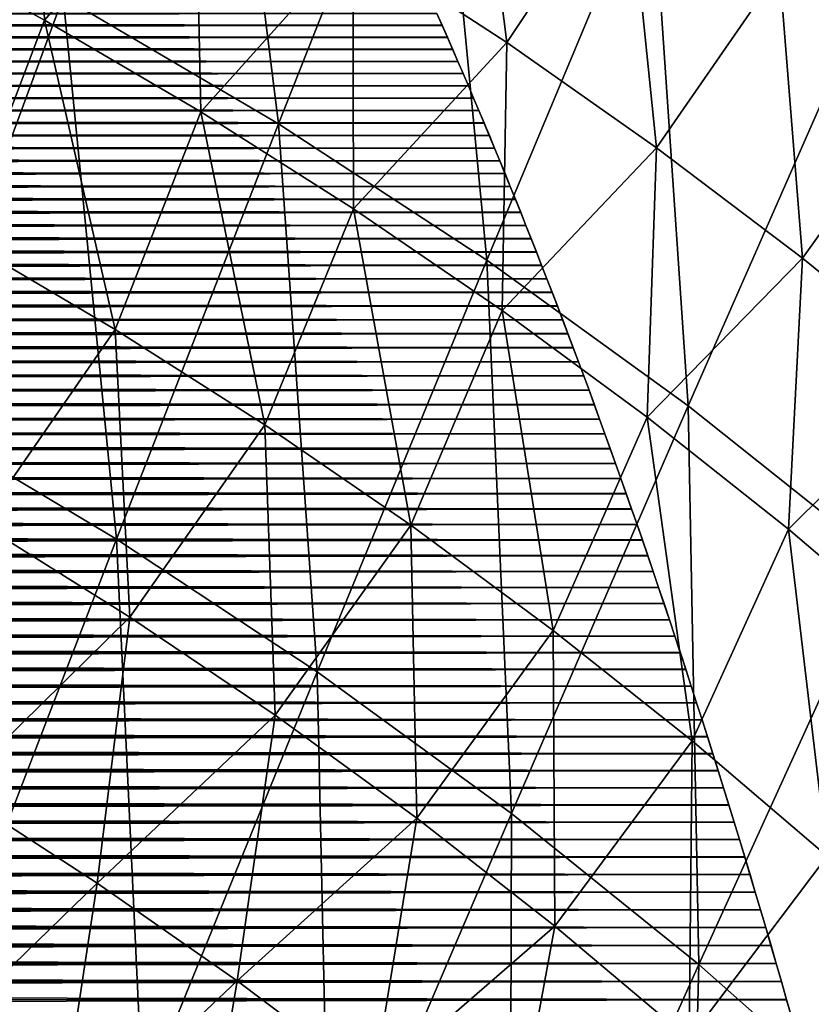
# Model space of a CAD drawing. Header units: millimetres. Extents: x -300 to 300, y -500 to 500.
# Tile 931 of 988: x 116 to 138, y 338 to 366. Entities that reach past the tile are written whole.
import ezdxf

# ---------------------------------------------------------------- set-up
doc = ezdxf.new("R2010")
doc.units = ezdxf.units.MM
doc.header["$LTSCALE"] = 81.481481
for name, color, linetype in [('19', 7, 'CONTINUOUS'), ('2', 7, 'CONTINUOUS'), ('21', 7, 'CONTINUOUS'), ('5', 7, 'CONTINUOUS'), ('6', 7, 'CONTINUOUS')]:
    doc.layers.add(name, color=color, linetype=linetype)

msp = doc.modelspace()

# ---------------------------------------------------------------- linework, layer by layer
at = {"layer": '19', "color": 7, "linetype": 'CONTINUOUS'}
for points in [[(123.235, 363.315, 64.317), (121.376, 378.255, 62.52), (117.132, 366.914, 64.478), (123.235, 363.315, 64.317)], [(127.69, 374.569, 62.355), (121.376, 378.255, 62.52), (123.235, 363.315, 64.317), (127.69, 374.569, 62.355)], [(129.137, 359.453, 64.151), (127.69, 374.569, 62.355), (123.235, 363.315, 64.317), (129.137, 359.453, 64.151)], [(133.796, 370.614, 62.185), (127.69, 374.569, 62.355), (129.137, 359.453, 64.151), (133.796, 370.614, 62.185)], [(134.84, 355.327, 63.978), (133.796, 370.614, 62.185), (129.137, 359.453, 64.151), (134.84, 355.327, 63.978)], [(139.696, 366.386, 62.009), (133.796, 370.614, 62.185), (134.84, 355.327, 63.978), (139.696, 366.386, 62.009)], [(117.132, 366.914, 64.478), (110.827, 370.256, 64.633), (112.759, 355.059, 66.254), (117.132, 366.914, 64.478)], [(118.642, 351.553, 66.098), (117.132, 366.914, 64.478), (112.759, 355.059, 66.254), (118.642, 351.553, 66.098)], [(123.235, 363.315, 64.317), (117.132, 366.914, 64.478), (118.642, 351.553, 66.098), (123.235, 363.315, 64.317)], [(140.348, 350.931, 63.801), (139.696, 366.386, 62.009), (134.84, 355.327, 63.978), (140.348, 350.931, 63.801)], [(124.332, 347.794, 65.936), (123.235, 363.315, 64.317), (118.642, 351.553, 66.098), (124.332, 347.794, 65.936)], [(129.137, 359.453, 64.151), (123.235, 363.315, 64.317), (124.332, 347.794, 65.936), (129.137, 359.453, 64.151)], [(129.831, 343.777, 65.769), (129.137, 359.453, 64.151), (124.332, 347.794, 65.936), (129.831, 343.777, 65.769)], [(134.84, 355.327, 63.978), (129.137, 359.453, 64.151), (129.831, 343.777, 65.769), (134.84, 355.327, 63.978)], [(135.143, 339.5, 65.597), (134.84, 355.327, 63.978), (129.831, 343.777, 65.769), (135.143, 339.5, 65.597)], [(140.348, 350.931, 63.801), (134.84, 355.327, 63.978), (135.143, 339.5, 65.597), (140.348, 350.931, 63.801)], [(118.642, 351.553, 66.098), (112.759, 355.059, 66.254), (113.919, 339.302, 67.706), (118.642, 351.553, 66.098)], [(119.39, 335.652, 67.55), (118.642, 351.553, 66.098), (113.919, 339.302, 67.706), (119.39, 335.652, 67.55)], [(124.332, 347.794, 65.936), (118.642, 351.553, 66.098), (119.39, 335.652, 67.55), (124.332, 347.794, 65.936)], [(140.268, 334.96, 65.422), (140.348, 350.931, 63.801), (135.143, 339.5, 65.597), (140.268, 334.96, 65.422)], [(124.678, 331.754, 67.389), (124.332, 347.794, 65.936), (119.39, 335.652, 67.55), (124.678, 331.754, 67.389)], [(129.831, 343.777, 65.769), (124.332, 347.794, 65.936), (124.678, 331.754, 67.389), (129.831, 343.777, 65.769)], [(129.787, 327.605, 67.224), (129.831, 343.777, 65.769), (124.678, 331.754, 67.389), (129.787, 327.605, 67.224)], [(135.143, 339.5, 65.597), (129.831, 343.777, 65.769), (129.787, 327.605, 67.224), (135.143, 339.5, 65.597)], [(134.717, 323.202, 67.054), (135.143, 339.5, 65.597), (129.787, 327.605, 67.224), (134.717, 323.202, 67.054)], [(140.268, 334.96, 65.422), (135.143, 339.5, 65.597), (134.717, 323.202, 67.054), (140.268, 334.96, 65.422)], [(119.39, 335.652, 67.55), (113.919, 339.302, 67.706), (114.32, 323.046, 69.001), (119.39, 335.652, 67.55)]]:
    msp.add_3dface(points, dxfattribs=at)
at = {"layer": '2', "color": 7, "linetype": 'CONTINUOUS'}
for points in [[(127.721, 366.444, 11), (127.722, 366.441, 16), (127.869, 366.108, 11), (127.721, 366.444, 11)], [(127.722, 366.441, 16), (127.871, 366.104, 16), (127.869, 366.108, 11), (127.722, 366.441, 16)], [(127.869, 366.108, 11), (127.871, 366.104, 16), (128.017, 365.77, 11), (127.869, 366.108, 11)], [(127.871, 366.104, 16), (128.019, 365.766, 16), (128.017, 365.77, 11), (127.871, 366.104, 16)], [(128.017, 365.77, 11), (128.019, 365.766, 16), (128.166, 365.429, 11), (128.017, 365.77, 11)], [(128.019, 365.766, 16), (128.167, 365.426, 16), (128.166, 365.429, 11), (128.019, 365.766, 16)], [(128.166, 365.429, 11), (128.167, 365.426, 16), (128.314, 365.087, 11), (128.166, 365.429, 11)], [(128.167, 365.426, 16), (128.315, 365.083, 16), (128.314, 365.087, 11), (128.167, 365.426, 16)], [(128.314, 365.087, 11), (128.315, 365.083, 16), (128.462, 364.743, 11), (128.314, 365.087, 11)], [(128.315, 365.083, 16), (128.464, 364.739, 16), (128.462, 364.743, 11), (128.315, 365.083, 16)], [(128.462, 364.743, 11), (128.464, 364.739, 16), (128.61, 364.396, 11), (128.462, 364.743, 11)], [(128.464, 364.739, 16), (128.612, 364.393, 16), (128.61, 364.396, 11), (128.464, 364.739, 16)], [(128.61, 364.396, 11), (128.612, 364.393, 16), (128.759, 364.047, 11), (128.61, 364.396, 11)], [(128.612, 364.393, 16), (128.76, 364.044, 16), (128.759, 364.047, 11), (128.612, 364.393, 16)], [(128.759, 364.047, 11), (128.76, 364.044, 16), (128.907, 363.696, 11), (128.759, 364.047, 11)], [(128.76, 364.044, 16), (128.908, 363.693, 16), (128.907, 363.696, 11), (128.76, 364.044, 16)], [(128.907, 363.696, 11), (128.908, 363.693, 16), (129.055, 363.343, 11), (128.907, 363.696, 11)], [(128.908, 363.693, 16), (129.057, 363.339, 16), (129.055, 363.343, 11), (128.908, 363.693, 16)], [(129.055, 363.343, 11), (129.057, 363.339, 16), (129.203, 362.988, 11), (129.055, 363.343, 11)], [(129.057, 363.339, 16), (129.205, 362.985, 16), (129.203, 362.988, 11), (129.057, 363.339, 16)], [(129.203, 362.988, 11), (129.205, 362.985, 16), (129.352, 362.63, 11), (129.203, 362.988, 11)], [(129.205, 362.985, 16), (129.353, 362.627, 16), (129.352, 362.63, 11), (129.205, 362.985, 16)], [(129.352, 362.63, 11), (129.353, 362.627, 16), (129.5, 362.271, 11), (129.352, 362.63, 11)], [(129.353, 362.627, 16), (129.501, 362.268, 16), (129.5, 362.271, 11), (129.353, 362.627, 16)], [(129.5, 362.271, 11), (129.501, 362.268, 16), (129.648, 361.909, 11), (129.5, 362.271, 11)], [(129.501, 362.268, 16), (129.649, 361.906, 16), (129.648, 361.909, 11), (129.501, 362.268, 16)], [(129.648, 361.909, 11), (129.649, 361.906, 16), (129.796, 361.545, 11), (129.648, 361.909, 11)], [(129.649, 361.906, 16), (129.797, 361.542, 16), (129.796, 361.545, 11), (129.649, 361.906, 16)], [(129.796, 361.545, 11), (129.797, 361.542, 16), (129.944, 361.178, 11), (129.796, 361.545, 11)], [(129.797, 361.542, 16), (129.946, 361.175, 16), (129.944, 361.178, 11), (129.797, 361.542, 16)], [(129.944, 361.178, 11), (129.946, 361.175, 16), (130.093, 360.809, 11), (129.944, 361.178, 11)], [(129.946, 361.175, 16), (130.094, 360.806, 16), (130.093, 360.809, 11), (129.946, 361.175, 16)], [(130.093, 360.809, 11), (130.094, 360.806, 16), (130.241, 360.438, 11), (130.093, 360.809, 11)], [(130.094, 360.806, 16), (130.242, 360.435, 16), (130.241, 360.438, 11), (130.094, 360.806, 16)], [(130.241, 360.438, 11), (130.242, 360.435, 16), (130.389, 360.065, 11), (130.241, 360.438, 11)], [(130.242, 360.435, 16), (130.39, 360.062, 16), (130.389, 360.065, 11), (130.242, 360.435, 16)], [(130.389, 360.065, 11), (130.39, 360.062, 16), (130.538, 359.688, 11), (130.389, 360.065, 11)], [(130.39, 360.062, 16), (130.539, 359.685, 16), (130.538, 359.688, 11), (130.39, 360.062, 16)], [(130.538, 359.688, 11), (130.539, 359.685, 16), (130.686, 359.309, 11), (130.538, 359.688, 11)], [(130.539, 359.685, 16), (130.687, 359.306, 16), (130.686, 359.309, 11), (130.539, 359.685, 16)], [(130.686, 359.309, 11), (130.687, 359.306, 16), (130.834, 358.928, 11), (130.686, 359.309, 11)], [(130.687, 359.306, 16), (130.836, 358.924, 16), (130.834, 358.928, 11), (130.687, 359.306, 16)], [(130.834, 358.928, 11), (130.836, 358.924, 16), (130.983, 358.543, 11), (130.834, 358.928, 11)], [(130.836, 358.924, 16), (130.984, 358.54, 16), (130.983, 358.543, 11), (130.836, 358.924, 16)], [(130.983, 358.543, 11), (130.984, 358.54, 16), (131.132, 358.156, 11), (130.983, 358.543, 11)], [(130.984, 358.54, 16), (131.133, 358.153, 16), (131.132, 358.156, 11), (130.984, 358.54, 16)], [(131.132, 358.156, 11), (131.133, 358.153, 16), (131.281, 357.766, 11), (131.132, 358.156, 11)], [(131.133, 358.153, 16), (131.282, 357.763, 16), (131.281, 357.766, 11), (131.133, 358.153, 16)], [(131.281, 357.766, 11), (131.282, 357.763, 16), (131.43, 357.373, 11), (131.281, 357.766, 11)], [(131.282, 357.763, 16), (131.431, 357.37, 16), (131.43, 357.373, 11), (131.282, 357.763, 16)], [(131.43, 357.373, 11), (131.431, 357.37, 16), (131.579, 356.977, 11), (131.43, 357.373, 11)], [(131.431, 357.37, 16), (131.58, 356.974, 16), (131.579, 356.977, 11), (131.431, 357.37, 16)], [(131.579, 356.977, 11), (131.58, 356.974, 16), (131.728, 356.578, 11), (131.579, 356.977, 11)], [(131.58, 356.974, 16), (131.73, 356.575, 16), (131.728, 356.578, 11), (131.58, 356.974, 16)], [(131.728, 356.578, 11), (131.73, 356.575, 16), (131.878, 356.176, 11), (131.728, 356.578, 11)], [(131.73, 356.575, 16), (131.879, 356.173, 16), (131.878, 356.176, 11), (131.73, 356.575, 16)], [(131.878, 356.176, 11), (131.879, 356.173, 16), (132.028, 355.771, 11), (131.878, 356.176, 11)], [(131.879, 356.173, 16), (132.029, 355.768, 16), (132.028, 355.771, 11), (131.879, 356.173, 16)], [(132.028, 355.771, 11), (132.029, 355.768, 16), (132.178, 355.363, 11), (132.028, 355.771, 11)], [(132.029, 355.768, 16), (132.179, 355.359, 16), (132.178, 355.363, 11), (132.029, 355.768, 16)], [(132.178, 355.363, 11), (132.179, 355.359, 16), (132.328, 354.951, 11), (132.178, 355.363, 11)], [(132.179, 355.359, 16), (132.329, 354.948, 16), (132.328, 354.951, 11), (132.179, 355.359, 16)], [(132.328, 354.951, 11), (132.329, 354.948, 16), (132.478, 354.536, 11), (132.328, 354.951, 11)], [(132.329, 354.948, 16), (132.48, 354.532, 16), (132.478, 354.536, 11), (132.329, 354.948, 16)], [(132.478, 354.536, 11), (132.48, 354.532, 16), (132.629, 354.117, 11), (132.478, 354.536, 11)], [(132.48, 354.532, 16), (132.63, 354.113, 16), (132.629, 354.117, 11), (132.48, 354.532, 16)], [(132.629, 354.117, 11), (132.63, 354.113, 16), (132.78, 353.695, 11), (132.629, 354.117, 11)], [(132.63, 354.113, 16), (132.781, 353.691, 16), (132.78, 353.695, 11), (132.63, 354.113, 16)], [(132.78, 353.695, 11), (132.781, 353.691, 16), (132.931, 353.269, 11), (132.78, 353.695, 11)], [(132.781, 353.691, 16), (132.933, 353.265, 16), (132.931, 353.269, 11), (132.781, 353.691, 16)], [(132.931, 353.269, 11), (132.933, 353.265, 16), (133.083, 352.839, 11), (132.931, 353.269, 11)], [(132.933, 353.265, 16), (133.084, 352.835, 16), (133.083, 352.839, 11), (132.933, 353.265, 16)], [(133.083, 352.839, 11), (133.084, 352.835, 16), (133.235, 352.405, 11), (133.083, 352.839, 11)], [(133.084, 352.835, 16), (133.236, 352.402, 16), (133.235, 352.405, 11), (133.084, 352.835, 16)], [(133.235, 352.405, 11), (133.236, 352.402, 16), (133.388, 351.967, 11), (133.235, 352.405, 11)], [(133.236, 352.402, 16), (133.389, 351.964, 16), (133.388, 351.967, 11), (133.236, 352.402, 16)], [(133.388, 351.967, 11), (133.389, 351.964, 16), (133.54, 351.526, 11), (133.388, 351.967, 11)], [(133.389, 351.964, 16), (133.541, 351.523, 16), (133.54, 351.526, 11), (133.389, 351.964, 16)], [(133.54, 351.526, 11), (133.541, 351.523, 16), (133.693, 351.082, 11), (133.54, 351.526, 11)], [(133.541, 351.523, 16), (133.694, 351.079, 16), (133.693, 351.082, 11), (133.541, 351.523, 16)], [(133.693, 351.082, 11), (133.694, 351.079, 16), (133.846, 350.634, 11), (133.693, 351.082, 11)], [(133.694, 351.079, 16), (133.847, 350.631, 16), (133.846, 350.634, 11), (133.694, 351.079, 16)], [(133.846, 350.634, 11), (133.847, 350.631, 16), (133.999, 350.182, 11), (133.846, 350.634, 11)], [(133.847, 350.631, 16), (134, 350.18, 16), (133.999, 350.182, 11), (133.847, 350.631, 16)], [(133.999, 350.182, 11), (134, 350.18, 16), (134.152, 349.727, 11), (133.999, 350.182, 11)], [(134, 350.18, 16), (134.153, 349.724, 16), (134.152, 349.727, 11), (134, 350.18, 16)], [(134.152, 349.727, 11), (134.153, 349.724, 16), (134.306, 349.268, 11), (134.152, 349.727, 11)], [(134.153, 349.724, 16), (134.307, 349.265, 16), (134.306, 349.268, 11), (134.153, 349.724, 16)], [(134.306, 349.268, 11), (134.307, 349.265, 16), (134.459, 348.804, 11), (134.306, 349.268, 11)], [(134.307, 349.265, 16), (134.461, 348.801, 16), (134.459, 348.804, 11), (134.307, 349.265, 16)], [(134.459, 348.804, 11), (134.461, 348.801, 16), (134.614, 348.336, 11), (134.459, 348.804, 11)], [(134.461, 348.801, 16), (134.615, 348.333, 16), (134.614, 348.336, 11), (134.461, 348.801, 16)], [(134.614, 348.336, 11), (134.615, 348.333, 16), (134.769, 347.864, 11), (134.614, 348.336, 11)], [(134.615, 348.333, 16), (134.769, 347.861, 16), (134.769, 347.864, 11), (134.615, 348.333, 16)], [(134.769, 347.864, 11), (134.769, 347.861, 16), (134.923, 347.389, 11), (134.769, 347.864, 11)], [(134.769, 347.861, 16), (134.924, 347.387, 16), (134.923, 347.389, 11), (134.769, 347.861, 16)], [(134.923, 347.389, 11), (134.924, 347.387, 16), (135.077, 346.913, 11), (134.923, 347.389, 11)], [(134.924, 347.387, 16), (135.077, 346.911, 16), (135.077, 346.913, 11), (134.924, 347.387, 16)], [(135.077, 346.913, 11), (135.077, 346.911, 16), (135.23, 346.435, 11), (135.077, 346.913, 11)], [(135.077, 346.911, 16), (135.231, 346.433, 16), (135.23, 346.435, 11), (135.077, 346.911, 16)], [(135.23, 346.435, 11), (135.231, 346.433, 16), (135.383, 345.956, 11), (135.23, 346.435, 11)], [(135.231, 346.433, 16), (135.383, 345.953, 16), (135.383, 345.956, 11), (135.231, 346.433, 16)], [(135.383, 345.956, 11), (135.383, 345.953, 16), (135.535, 345.475, 11), (135.383, 345.956, 11)], [(135.383, 345.953, 16), (135.536, 345.472, 16), (135.535, 345.475, 11), (135.383, 345.953, 16)], [(135.535, 345.475, 11), (135.536, 345.472, 16), (135.687, 344.992, 11), (135.535, 345.475, 11)], [(135.536, 345.472, 16), (135.687, 344.989, 16), (135.687, 344.992, 11), (135.536, 345.472, 16)], [(135.687, 344.992, 11), (135.687, 344.989, 16), (135.838, 344.507, 11), (135.687, 344.992, 11)], [(135.687, 344.989, 16), (135.839, 344.504, 16), (135.838, 344.507, 11), (135.687, 344.989, 16)], [(135.838, 344.507, 11), (135.839, 344.504, 16), (135.989, 344.02, 11), (135.838, 344.507, 11)], [(135.839, 344.504, 16), (135.989, 344.017, 16), (135.989, 344.02, 11), (135.839, 344.504, 16)], [(135.989, 344.02, 11), (135.989, 344.017, 16), (136.139, 343.531, 11), (135.989, 344.02, 11)], [(135.989, 344.017, 16), (136.14, 343.528, 16), (136.139, 343.531, 11), (135.989, 344.017, 16)], [(136.139, 343.531, 11), (136.14, 343.528, 16), (136.289, 343.04, 11), (136.139, 343.531, 11)], [(136.14, 343.528, 16), (136.29, 343.037, 16), (136.289, 343.04, 11), (136.14, 343.528, 16)], [(136.289, 343.04, 11), (136.29, 343.037, 16), (136.439, 342.546, 11), (136.289, 343.04, 11)], [(136.29, 343.037, 16), (136.439, 342.543, 16), (136.439, 342.546, 11), (136.29, 343.037, 16)], [(136.439, 342.546, 11), (136.439, 342.543, 16), (136.588, 342.049, 11), (136.439, 342.546, 11)], [(136.439, 342.543, 16), (136.589, 342.047, 16), (136.588, 342.049, 11), (136.439, 342.543, 16)], [(136.588, 342.049, 11), (136.589, 342.047, 16), (136.737, 341.55, 11), (136.588, 342.049, 11)], [(136.589, 342.047, 16), (136.738, 341.548, 16), (136.737, 341.55, 11), (136.589, 342.047, 16)], [(136.737, 341.55, 11), (136.738, 341.548, 16), (136.886, 341.049, 11), (136.737, 341.55, 11)], [(136.738, 341.548, 16), (136.887, 341.046, 16), (136.886, 341.049, 11), (136.738, 341.548, 16)], [(136.886, 341.049, 11), (136.887, 341.046, 16), (137.034, 340.545, 11), (136.886, 341.049, 11)], [(136.887, 341.046, 16), (137.035, 340.543, 16), (137.034, 340.545, 11), (136.887, 341.046, 16)], [(137.034, 340.545, 11), (137.035, 340.543, 16), (137.182, 340.038, 11), (137.034, 340.545, 11)], [(137.035, 340.543, 16), (137.183, 340.036, 16), (137.182, 340.038, 11), (137.035, 340.543, 16)], [(137.182, 340.038, 11), (137.183, 340.036, 16), (137.33, 339.53, 11), (137.182, 340.038, 11)], [(137.183, 340.036, 16), (137.33, 339.527, 16), (137.33, 339.53, 11), (137.183, 340.036, 16)], [(137.33, 339.53, 11), (137.33, 339.527, 16), (137.477, 339.018, 11), (137.33, 339.53, 11)], [(137.33, 339.527, 16), (137.478, 339.015, 16), (137.477, 339.018, 11), (137.33, 339.527, 16)], [(137.477, 339.018, 11), (137.478, 339.015, 16), (137.624, 338.504, 11), (137.477, 339.018, 11)], [(137.478, 339.015, 16), (137.625, 338.501, 16), (137.624, 338.504, 11), (137.478, 339.015, 16)], [(137.624, 338.504, 11), (137.625, 338.501, 16), (137.77, 337.987, 11), (137.624, 338.504, 11)], [(137.625, 338.501, 16), (137.771, 337.984, 16), (137.77, 337.987, 11), (137.625, 338.501, 16)]]:
    msp.add_3dface(points, dxfattribs=at)
at = {"layer": '21', "color": 7, "linetype": 'CONTINUOUS'}
for points in [[(116.605, 366.253, 49.423), (112.063, 368.716, 49.535), (116.295, 373.721, 48.457), (116.605, 366.253, 49.423)], [(120.874, 371.165, 48.342), (116.605, 366.253, 49.423), (116.295, 373.721, 48.457), (120.874, 371.165, 48.342)], [(128.681, 373.677, 47.114), (129.696, 365.625, 48.105), (125.341, 368.467, 48.225), (128.681, 373.677, 47.114)], [(128.681, 373.677, 47.114), (133.109, 370.754, 46.992), (129.696, 365.625, 48.105), (128.681, 373.677, 47.114)], [(121.036, 363.652, 49.308), (116.605, 366.253, 49.423), (120.874, 371.165, 48.342), (121.036, 363.652, 49.308)], [(125.341, 368.467, 48.225), (121.036, 363.652, 49.308), (120.874, 371.165, 48.342), (125.341, 368.467, 48.225)], [(133.109, 370.754, 46.992), (133.941, 362.64, 47.982), (129.696, 365.625, 48.105), (133.109, 370.754, 46.992)], [(133.109, 370.754, 46.992), (137.423, 367.683, 46.866), (133.941, 362.64, 47.982), (133.109, 370.754, 46.992)], [(141.625, 364.461, 46.739), (137.423, 367.683, 46.866), (143.324, 370.669, 45.625), (141.625, 364.461, 46.739)], [(116.605, 366.253, 49.423), (114.252, 360.059, 50.403), (112.063, 368.716, 49.535), (116.605, 366.253, 49.423)], [(125.357, 360.911, 49.191), (121.036, 363.652, 49.308), (125.341, 368.467, 48.225), (125.357, 360.911, 49.191)], [(129.696, 365.625, 48.105), (125.357, 360.911, 49.191), (125.341, 368.467, 48.225), (129.696, 365.625, 48.105)], [(137.423, 367.683, 46.866), (138.077, 359.508, 47.856), (133.941, 362.64, 47.982), (137.423, 367.683, 46.866)], [(137.423, 367.683, 46.866), (141.625, 364.461, 46.739), (138.077, 359.508, 47.856), (137.423, 367.683, 46.866)], [(118.603, 357.492, 50.29), (114.252, 360.059, 50.403), (116.605, 366.253, 49.423), (118.603, 357.492, 50.29)], [(121.036, 363.652, 49.308), (118.603, 357.492, 50.29), (116.605, 366.253, 49.423), (121.036, 363.652, 49.308)], [(129.571, 358.029, 49.071), (125.357, 360.911, 49.191), (129.696, 365.625, 48.105), (129.571, 358.029, 49.071)], [(133.941, 362.64, 47.982), (129.571, 358.029, 49.071), (129.696, 365.625, 48.105), (133.941, 362.64, 47.982)], [(141.625, 364.461, 46.739), (142.104, 356.228, 47.729), (138.077, 359.508, 47.856), (141.625, 364.461, 46.739)], [(122.846, 354.788, 50.174), (118.603, 357.492, 50.29), (121.036, 363.652, 49.308), (122.846, 354.788, 50.174)], [(125.357, 360.911, 49.191), (122.846, 354.788, 50.174), (121.036, 363.652, 49.308), (125.357, 360.911, 49.191)], [(133.677, 355.004, 48.948), (129.571, 358.029, 49.071), (133.941, 362.64, 47.982), (133.677, 355.004, 48.948)], [(138.077, 359.508, 47.856), (133.677, 355.004, 48.948), (133.941, 362.64, 47.982), (138.077, 359.508, 47.856)], [(126.984, 351.945, 50.055), (122.846, 354.788, 50.174), (125.357, 360.911, 49.191), (126.984, 351.945, 50.055)], [(129.571, 358.029, 49.071), (126.984, 351.945, 50.055), (125.357, 360.911, 49.191), (129.571, 358.029, 49.071)], [(118.603, 357.492, 50.29), (114.801, 351.98, 51.257), (114.252, 360.059, 50.403), (118.603, 357.492, 50.29)], [(137.678, 351.834, 48.823), (133.677, 355.004, 48.948), (138.077, 359.508, 47.856), (137.678, 351.834, 48.823)], [(142.104, 356.228, 47.729), (137.678, 351.834, 48.823), (138.077, 359.508, 47.856), (142.104, 356.228, 47.729)], [(131.017, 348.96, 49.934), (126.984, 351.945, 50.055), (129.571, 358.029, 49.071), (131.017, 348.96, 49.934)], [(133.677, 355.004, 48.948), (131.017, 348.96, 49.934), (129.571, 358.029, 49.071), (133.677, 355.004, 48.948)], [(119.023, 349.341, 51.143), (114.801, 351.98, 51.257), (118.603, 357.492, 50.29), (119.023, 349.341, 51.143)], [(122.846, 354.788, 50.174), (119.023, 349.341, 51.143), (118.603, 357.492, 50.29), (122.846, 354.788, 50.174)], [(141.573, 348.519, 48.696), (137.678, 351.834, 48.823), (142.104, 356.228, 47.729), (141.573, 348.519, 48.696)], [(134.946, 345.834, 49.811), (131.017, 348.96, 49.934), (133.677, 355.004, 48.948), (134.946, 345.834, 49.811)], [(137.678, 351.834, 48.823), (134.946, 345.834, 49.811), (133.677, 355.004, 48.948), (137.678, 351.834, 48.823)], [(123.139, 346.563, 51.027), (119.023, 349.341, 51.143), (122.846, 354.788, 50.174), (123.139, 346.563, 51.027)], [(126.984, 351.945, 50.055), (123.139, 346.563, 51.027), (122.846, 354.788, 50.174), (126.984, 351.945, 50.055)], [(119.023, 349.341, 51.143), (114.033, 344.435, 52.094), (114.801, 351.98, 51.257), (119.023, 349.341, 51.143)], [(127.151, 343.646, 50.907), (123.139, 346.563, 51.027), (126.984, 351.945, 50.055), (127.151, 343.646, 50.907)], [(131.017, 348.96, 49.934), (127.151, 343.646, 50.907), (126.984, 351.945, 50.055), (131.017, 348.96, 49.934)], [(138.772, 342.564, 49.686), (134.946, 345.834, 49.811), (137.678, 351.834, 48.823), (138.772, 342.564, 49.686)], [(141.573, 348.519, 48.696), (138.772, 342.564, 49.686), (137.678, 351.834, 48.823), (141.573, 348.519, 48.696)], [(118.096, 341.802, 51.982), (114.033, 344.435, 52.094), (119.023, 349.341, 51.143), (118.096, 341.802, 51.982)], [(123.139, 346.563, 51.027), (118.096, 341.802, 51.982), (119.023, 349.341, 51.143), (123.139, 346.563, 51.027)], [(131.06, 340.588, 50.786), (127.151, 343.646, 50.907), (131.017, 348.96, 49.934), (131.06, 340.588, 50.786)], [(134.946, 345.834, 49.811), (131.06, 340.588, 50.786), (131.017, 348.96, 49.934), (134.946, 345.834, 49.811)], [(122.059, 339.034, 51.867), (118.096, 341.802, 51.982), (123.139, 346.563, 51.027), (122.059, 339.034, 51.867)], [(127.151, 343.646, 50.907), (122.059, 339.034, 51.867), (123.139, 346.563, 51.027), (127.151, 343.646, 50.907)], [(134.866, 337.388, 50.662), (131.06, 340.588, 50.786), (134.946, 345.834, 49.811), (134.866, 337.388, 50.662)], [(138.772, 342.564, 49.686), (134.866, 337.388, 50.662), (134.946, 345.834, 49.811), (138.772, 342.564, 49.686)], [(118.096, 341.802, 51.982), (112.993, 336.842, 52.889), (114.033, 344.435, 52.094), (118.096, 341.802, 51.982)], [(125.922, 336.131, 51.75), (122.059, 339.034, 51.867), (127.151, 343.646, 50.907), (125.922, 336.131, 51.75)], [(131.06, 340.588, 50.786), (125.922, 336.131, 51.75), (127.151, 343.646, 50.907), (131.06, 340.588, 50.786)], [(138.572, 334.044, 50.537), (134.866, 337.388, 50.662), (138.772, 342.564, 49.686), (138.572, 334.044, 50.537)], [(116.944, 334.195, 52.778), (112.993, 336.842, 52.889), (118.096, 341.802, 51.982), (116.944, 334.195, 52.778)], [(122.059, 339.034, 51.867), (116.944, 334.195, 52.778), (118.096, 341.802, 51.982), (122.059, 339.034, 51.867)], [(129.686, 333.091, 51.631), (125.922, 336.131, 51.75), (131.06, 340.588, 50.786), (129.686, 333.091, 51.631)], [(134.866, 337.388, 50.662), (129.686, 333.091, 51.631), (131.06, 340.588, 50.786), (134.866, 337.388, 50.662)], [(120.797, 331.415, 52.664), (116.944, 334.195, 52.778), (122.059, 339.034, 51.867), (120.797, 331.415, 52.664)], [(125.922, 336.131, 51.75), (120.797, 331.415, 52.664), (122.059, 339.034, 51.867), (125.922, 336.131, 51.75)]]:
    msp.add_3dface(points, dxfattribs=at)
at = {"layer": '5', "color": 7, "linetype": 'CONTINUOUS'}
for points in [[(127.869, 366.108, 11), (-127.871, 366.104, 11), (-127.722, 366.441, 11), (127.869, 366.108, 11)], [(127.721, 366.444, 11), (127.869, 366.108, 11), (-127.722, 366.441, 11), (127.721, 366.444, 11)], [(128.017, 365.77, 11), (-128.019, 365.766, 11), (-127.871, 366.104, 11), (128.017, 365.77, 11)], [(127.869, 366.108, 11), (128.017, 365.77, 11), (-127.871, 366.104, 11), (127.869, 366.108, 11)], [(128.166, 365.429, 11), (-128.167, 365.426, 11), (-128.019, 365.766, 11), (128.166, 365.429, 11)], [(128.017, 365.77, 11), (128.166, 365.429, 11), (-128.019, 365.766, 11), (128.017, 365.77, 11)], [(128.314, 365.087, 11), (-128.315, 365.083, 11), (-128.167, 365.426, 11), (128.314, 365.087, 11)], [(128.166, 365.429, 11), (128.314, 365.087, 11), (-128.167, 365.426, 11), (128.166, 365.429, 11)], [(128.462, 364.743, 11), (-128.464, 364.739, 11), (-128.315, 365.083, 11), (128.462, 364.743, 11)], [(128.314, 365.087, 11), (128.462, 364.743, 11), (-128.315, 365.083, 11), (128.314, 365.087, 11)], [(128.61, 364.396, 11), (-128.612, 364.393, 11), (-128.464, 364.739, 11), (128.61, 364.396, 11)], [(128.462, 364.743, 11), (128.61, 364.396, 11), (-128.464, 364.739, 11), (128.462, 364.743, 11)], [(128.759, 364.047, 11), (-128.76, 364.044, 11), (-128.612, 364.393, 11), (128.759, 364.047, 11)], [(128.61, 364.396, 11), (128.759, 364.047, 11), (-128.612, 364.393, 11), (128.61, 364.396, 11)], [(128.907, 363.696, 11), (-128.908, 363.693, 11), (-128.76, 364.044, 11), (128.907, 363.696, 11)], [(128.759, 364.047, 11), (128.907, 363.696, 11), (-128.76, 364.044, 11), (128.759, 364.047, 11)], [(129.055, 363.343, 11), (-129.057, 363.339, 11), (-128.908, 363.693, 11), (129.055, 363.343, 11)], [(128.907, 363.696, 11), (129.055, 363.343, 11), (-128.908, 363.693, 11), (128.907, 363.696, 11)], [(129.203, 362.988, 11), (-129.205, 362.985, 11), (-129.057, 363.339, 11), (129.203, 362.988, 11)], [(129.055, 363.343, 11), (129.203, 362.988, 11), (-129.057, 363.339, 11), (129.055, 363.343, 11)], [(129.352, 362.63, 11), (-129.353, 362.627, 11), (-129.205, 362.985, 11), (129.352, 362.63, 11)], [(129.203, 362.988, 11), (129.352, 362.63, 11), (-129.205, 362.985, 11), (129.203, 362.988, 11)], [(129.5, 362.271, 11), (-129.501, 362.268, 11), (-129.353, 362.627, 11), (129.5, 362.271, 11)], [(129.352, 362.63, 11), (129.5, 362.271, 11), (-129.353, 362.627, 11), (129.352, 362.63, 11)], [(129.648, 361.909, 11), (-129.649, 361.906, 11), (-129.501, 362.268, 11), (129.648, 361.909, 11)], [(129.5, 362.271, 11), (129.648, 361.909, 11), (-129.501, 362.268, 11), (129.5, 362.271, 11)], [(129.796, 361.545, 11), (-129.797, 361.542, 11), (-129.649, 361.906, 11), (129.796, 361.545, 11)], [(129.648, 361.909, 11), (129.796, 361.545, 11), (-129.649, 361.906, 11), (129.648, 361.909, 11)], [(129.944, 361.178, 11), (-129.946, 361.175, 11), (-129.797, 361.542, 11), (129.944, 361.178, 11)], [(129.796, 361.545, 11), (129.944, 361.178, 11), (-129.797, 361.542, 11), (129.796, 361.545, 11)], [(130.093, 360.809, 11), (-130.094, 360.806, 11), (-129.946, 361.175, 11), (130.093, 360.809, 11)], [(129.944, 361.178, 11), (130.093, 360.809, 11), (-129.946, 361.175, 11), (129.944, 361.178, 11)], [(130.241, 360.438, 11), (-130.242, 360.435, 11), (-130.094, 360.806, 11), (130.241, 360.438, 11)], [(130.093, 360.809, 11), (130.241, 360.438, 11), (-130.094, 360.806, 11), (130.093, 360.809, 11)], [(130.389, 360.065, 11), (-130.39, 360.062, 11), (-130.242, 360.435, 11), (130.389, 360.065, 11)], [(130.241, 360.438, 11), (130.389, 360.065, 11), (-130.242, 360.435, 11), (130.241, 360.438, 11)], [(130.538, 359.688, 11), (-130.539, 359.685, 11), (-130.39, 360.062, 11), (130.538, 359.688, 11)], [(130.389, 360.065, 11), (130.538, 359.688, 11), (-130.39, 360.062, 11), (130.389, 360.065, 11)], [(130.686, 359.309, 11), (-130.687, 359.306, 11), (-130.539, 359.685, 11), (130.686, 359.309, 11)], [(130.538, 359.688, 11), (130.686, 359.309, 11), (-130.539, 359.685, 11), (130.538, 359.688, 11)], [(130.834, 358.928, 11), (-130.836, 358.924, 11), (-130.687, 359.306, 11), (130.834, 358.928, 11)], [(130.686, 359.309, 11), (130.834, 358.928, 11), (-130.687, 359.306, 11), (130.686, 359.309, 11)], [(130.983, 358.543, 11), (-130.984, 358.54, 11), (-130.836, 358.924, 11), (130.983, 358.543, 11)], [(130.834, 358.928, 11), (130.983, 358.543, 11), (-130.836, 358.924, 11), (130.834, 358.928, 11)], [(131.132, 358.156, 11), (-131.133, 358.153, 11), (-130.984, 358.54, 11), (131.132, 358.156, 11)], [(130.983, 358.543, 11), (131.132, 358.156, 11), (-130.984, 358.54, 11), (130.983, 358.543, 11)], [(131.281, 357.766, 11), (-131.282, 357.763, 11), (-131.133, 358.153, 11), (131.281, 357.766, 11)], [(131.132, 358.156, 11), (131.281, 357.766, 11), (-131.133, 358.153, 11), (131.132, 358.156, 11)], [(131.43, 357.373, 11), (-131.431, 357.37, 11), (-131.282, 357.763, 11), (131.43, 357.373, 11)], [(131.281, 357.766, 11), (131.43, 357.373, 11), (-131.282, 357.763, 11), (131.281, 357.766, 11)], [(131.579, 356.977, 11), (-131.58, 356.974, 11), (-131.431, 357.37, 11), (131.579, 356.977, 11)], [(131.43, 357.373, 11), (131.579, 356.977, 11), (-131.431, 357.37, 11), (131.43, 357.373, 11)], [(131.728, 356.578, 11), (-131.73, 356.575, 11), (-131.58, 356.974, 11), (131.728, 356.578, 11)], [(131.579, 356.977, 11), (131.728, 356.578, 11), (-131.58, 356.974, 11), (131.579, 356.977, 11)], [(131.878, 356.176, 11), (-131.879, 356.173, 11), (-131.73, 356.575, 11), (131.878, 356.176, 11)], [(131.728, 356.578, 11), (131.878, 356.176, 11), (-131.73, 356.575, 11), (131.728, 356.578, 11)], [(132.028, 355.771, 11), (-132.029, 355.768, 11), (-131.879, 356.173, 11), (132.028, 355.771, 11)], [(131.878, 356.176, 11), (132.028, 355.771, 11), (-131.879, 356.173, 11), (131.878, 356.176, 11)], [(132.178, 355.363, 11), (-132.179, 355.359, 11), (-132.029, 355.768, 11), (132.178, 355.363, 11)], [(132.028, 355.771, 11), (132.178, 355.363, 11), (-132.029, 355.768, 11), (132.028, 355.771, 11)], [(132.328, 354.951, 11), (-132.329, 354.948, 11), (-132.179, 355.359, 11), (132.328, 354.951, 11)], [(132.178, 355.363, 11), (132.328, 354.951, 11), (-132.179, 355.359, 11), (132.178, 355.363, 11)], [(132.478, 354.536, 11), (-132.48, 354.532, 11), (-132.329, 354.948, 11), (132.478, 354.536, 11)], [(132.328, 354.951, 11), (132.478, 354.536, 11), (-132.329, 354.948, 11), (132.328, 354.951, 11)], [(132.629, 354.117, 11), (-132.63, 354.113, 11), (-132.48, 354.532, 11), (132.629, 354.117, 11)], [(132.478, 354.536, 11), (132.629, 354.117, 11), (-132.48, 354.532, 11), (132.478, 354.536, 11)], [(132.78, 353.695, 11), (-132.781, 353.691, 11), (-132.63, 354.113, 11), (132.78, 353.695, 11)], [(132.629, 354.117, 11), (132.78, 353.695, 11), (-132.63, 354.113, 11), (132.629, 354.117, 11)], [(132.931, 353.269, 11), (-132.933, 353.265, 11), (-132.781, 353.691, 11), (132.931, 353.269, 11)], [(132.78, 353.695, 11), (132.931, 353.269, 11), (-132.781, 353.691, 11), (132.78, 353.695, 11)], [(133.083, 352.839, 11), (-133.084, 352.835, 11), (-132.933, 353.265, 11), (133.083, 352.839, 11)], [(132.931, 353.269, 11), (133.083, 352.839, 11), (-132.933, 353.265, 11), (132.931, 353.269, 11)], [(133.235, 352.405, 11), (-133.236, 352.402, 11), (-133.084, 352.835, 11), (133.235, 352.405, 11)], [(133.083, 352.839, 11), (133.235, 352.405, 11), (-133.084, 352.835, 11), (133.083, 352.839, 11)], [(133.388, 351.967, 11), (-133.389, 351.964, 11), (-133.236, 352.402, 11), (133.388, 351.967, 11)], [(133.235, 352.405, 11), (133.388, 351.967, 11), (-133.236, 352.402, 11), (133.235, 352.405, 11)], [(133.54, 351.526, 11), (-133.541, 351.523, 11), (-133.389, 351.964, 11), (133.54, 351.526, 11)], [(133.388, 351.967, 11), (133.54, 351.526, 11), (-133.389, 351.964, 11), (133.388, 351.967, 11)], [(133.693, 351.082, 11), (-133.694, 351.079, 11), (-133.541, 351.523, 11), (133.693, 351.082, 11)], [(133.54, 351.526, 11), (133.693, 351.082, 11), (-133.541, 351.523, 11), (133.54, 351.526, 11)], [(133.846, 350.634, 11), (-133.847, 350.631, 11), (-133.694, 351.079, 11), (133.846, 350.634, 11)], [(133.693, 351.082, 11), (133.846, 350.634, 11), (-133.694, 351.079, 11), (133.693, 351.082, 11)], [(133.999, 350.182, 11), (-134, 350.18, 11), (-133.847, 350.631, 11), (133.999, 350.182, 11)], [(133.846, 350.634, 11), (133.999, 350.182, 11), (-133.847, 350.631, 11), (133.846, 350.634, 11)], [(134.152, 349.727, 11), (-134.153, 349.724, 11), (-134, 350.18, 11), (134.152, 349.727, 11)], [(133.999, 350.182, 11), (134.152, 349.727, 11), (-134, 350.18, 11), (133.999, 350.182, 11)], [(134.306, 349.268, 11), (-134.307, 349.265, 11), (-134.153, 349.724, 11), (134.306, 349.268, 11)], [(134.152, 349.727, 11), (134.306, 349.268, 11), (-134.153, 349.724, 11), (134.152, 349.727, 11)], [(134.459, 348.804, 11), (-134.461, 348.801, 11), (-134.307, 349.265, 11), (134.459, 348.804, 11)], [(134.306, 349.268, 11), (134.459, 348.804, 11), (-134.307, 349.265, 11), (134.306, 349.268, 11)], [(134.614, 348.336, 11), (-134.615, 348.333, 11), (-134.461, 348.801, 11), (134.614, 348.336, 11)], [(134.459, 348.804, 11), (134.614, 348.336, 11), (-134.461, 348.801, 11), (134.459, 348.804, 11)], [(134.769, 347.864, 11), (-134.769, 347.861, 11), (-134.615, 348.333, 11), (134.769, 347.864, 11)], [(134.614, 348.336, 11), (134.769, 347.864, 11), (-134.615, 348.333, 11), (134.614, 348.336, 11)], [(134.923, 347.389, 11), (-134.924, 347.387, 11), (-134.769, 347.861, 11), (134.923, 347.389, 11)], [(134.769, 347.864, 11), (134.923, 347.389, 11), (-134.769, 347.861, 11), (134.769, 347.864, 11)], [(135.077, 346.913, 11), (-135.077, 346.911, 11), (-134.924, 347.387, 11), (135.077, 346.913, 11)], [(134.923, 347.389, 11), (135.077, 346.913, 11), (-134.924, 347.387, 11), (134.923, 347.389, 11)], [(135.23, 346.435, 11), (-135.231, 346.433, 11), (-135.077, 346.911, 11), (135.23, 346.435, 11)], [(135.077, 346.913, 11), (135.23, 346.435, 11), (-135.077, 346.911, 11), (135.077, 346.913, 11)], [(135.383, 345.956, 11), (-135.383, 345.953, 11), (-135.231, 346.433, 11), (135.383, 345.956, 11)], [(135.23, 346.435, 11), (135.383, 345.956, 11), (-135.231, 346.433, 11), (135.23, 346.435, 11)], [(135.535, 345.475, 11), (-135.536, 345.472, 11), (-135.383, 345.953, 11), (135.535, 345.475, 11)], [(135.383, 345.956, 11), (135.535, 345.475, 11), (-135.383, 345.953, 11), (135.383, 345.956, 11)], [(135.687, 344.992, 11), (-135.687, 344.989, 11), (-135.536, 345.472, 11), (135.687, 344.992, 11)], [(135.535, 345.475, 11), (135.687, 344.992, 11), (-135.536, 345.472, 11), (135.535, 345.475, 11)], [(135.838, 344.507, 11), (-135.839, 344.504, 11), (-135.687, 344.989, 11), (135.838, 344.507, 11)], [(135.687, 344.992, 11), (135.838, 344.507, 11), (-135.687, 344.989, 11), (135.687, 344.992, 11)], [(135.989, 344.02, 11), (-135.989, 344.017, 11), (-135.839, 344.504, 11), (135.989, 344.02, 11)], [(135.838, 344.507, 11), (135.989, 344.02, 11), (-135.839, 344.504, 11), (135.838, 344.507, 11)], [(136.139, 343.531, 11), (-136.14, 343.528, 11), (-135.989, 344.017, 11), (136.139, 343.531, 11)], [(135.989, 344.02, 11), (136.139, 343.531, 11), (-135.989, 344.017, 11), (135.989, 344.02, 11)], [(136.289, 343.04, 11), (-136.29, 343.037, 11), (-136.14, 343.528, 11), (136.289, 343.04, 11)], [(136.139, 343.531, 11), (136.289, 343.04, 11), (-136.14, 343.528, 11), (136.139, 343.531, 11)], [(136.439, 342.546, 11), (-136.439, 342.543, 11), (-136.29, 343.037, 11), (136.439, 342.546, 11)], [(136.289, 343.04, 11), (136.439, 342.546, 11), (-136.29, 343.037, 11), (136.289, 343.04, 11)], [(136.588, 342.049, 11), (-136.589, 342.047, 11), (-136.439, 342.543, 11), (136.588, 342.049, 11)], [(136.439, 342.546, 11), (136.588, 342.049, 11), (-136.439, 342.543, 11), (136.439, 342.546, 11)], [(136.737, 341.55, 11), (-136.738, 341.548, 11), (-136.589, 342.047, 11), (136.737, 341.55, 11)], [(136.588, 342.049, 11), (136.737, 341.55, 11), (-136.589, 342.047, 11), (136.588, 342.049, 11)], [(136.886, 341.049, 11), (-136.887, 341.046, 11), (-136.738, 341.548, 11), (136.886, 341.049, 11)], [(136.737, 341.55, 11), (136.886, 341.049, 11), (-136.738, 341.548, 11), (136.737, 341.55, 11)], [(137.034, 340.545, 11), (-137.035, 340.543, 11), (-136.887, 341.046, 11), (137.034, 340.545, 11)], [(136.886, 341.049, 11), (137.034, 340.545, 11), (-136.887, 341.046, 11), (136.886, 341.049, 11)], [(137.182, 340.038, 11), (-137.183, 340.036, 11), (-137.035, 340.543, 11), (137.182, 340.038, 11)], [(137.034, 340.545, 11), (137.182, 340.038, 11), (-137.035, 340.543, 11), (137.034, 340.545, 11)], [(137.33, 339.53, 11), (-137.33, 339.527, 11), (-137.183, 340.036, 11), (137.33, 339.53, 11)], [(137.182, 340.038, 11), (137.33, 339.53, 11), (-137.183, 340.036, 11), (137.182, 340.038, 11)], [(137.477, 339.018, 11), (-137.478, 339.015, 11), (-137.33, 339.527, 11), (137.477, 339.018, 11)], [(137.33, 339.53, 11), (137.477, 339.018, 11), (-137.33, 339.527, 11), (137.33, 339.53, 11)], [(137.624, 338.504, 11), (-137.625, 338.501, 11), (-137.478, 339.015, 11), (137.624, 338.504, 11)], [(137.477, 339.018, 11), (137.624, 338.504, 11), (-137.478, 339.015, 11), (137.477, 339.018, 11)], [(137.77, 337.987, 11), (-137.771, 337.984, 11), (-137.625, 338.501, 11), (137.77, 337.987, 11)], [(137.624, 338.504, 11), (137.77, 337.987, 11), (-137.625, 338.501, 11), (137.624, 338.504, 11)]]:
    msp.add_3dface(points, dxfattribs=at)
at = {"layer": '6', "color": 7, "linetype": 'CONTINUOUS'}
for points in [[(127.722, 366.441, 16), (-127.721, 366.444, 16), (-127.869, 366.108, 16), (127.722, 366.441, 16)], [(127.871, 366.104, 16), (127.722, 366.441, 16), (-127.869, 366.108, 16), (127.871, 366.104, 16)], [(127.871, 366.104, 16), (-127.869, 366.108, 16), (-128.017, 365.77, 16), (127.871, 366.104, 16)], [(128.019, 365.766, 16), (127.871, 366.104, 16), (-128.017, 365.77, 16), (128.019, 365.766, 16)], [(128.019, 365.766, 16), (-128.017, 365.77, 16), (-128.166, 365.429, 16), (128.019, 365.766, 16)], [(128.167, 365.426, 16), (128.019, 365.766, 16), (-128.166, 365.429, 16), (128.167, 365.426, 16)], [(128.167, 365.426, 16), (-128.166, 365.429, 16), (-128.314, 365.087, 16), (128.167, 365.426, 16)], [(128.315, 365.083, 16), (128.167, 365.426, 16), (-128.314, 365.087, 16), (128.315, 365.083, 16)], [(128.315, 365.083, 16), (-128.314, 365.087, 16), (-128.462, 364.743, 16), (128.315, 365.083, 16)], [(128.464, 364.739, 16), (128.315, 365.083, 16), (-128.462, 364.743, 16), (128.464, 364.739, 16)], [(128.464, 364.739, 16), (-128.462, 364.743, 16), (-128.61, 364.396, 16), (128.464, 364.739, 16)], [(128.612, 364.393, 16), (128.464, 364.739, 16), (-128.61, 364.396, 16), (128.612, 364.393, 16)], [(128.612, 364.393, 16), (-128.61, 364.396, 16), (-128.759, 364.047, 16), (128.612, 364.393, 16)], [(128.76, 364.044, 16), (128.612, 364.393, 16), (-128.759, 364.047, 16), (128.76, 364.044, 16)], [(128.76, 364.044, 16), (-128.759, 364.047, 16), (-128.907, 363.696, 16), (128.76, 364.044, 16)], [(128.908, 363.693, 16), (128.76, 364.044, 16), (-128.907, 363.696, 16), (128.908, 363.693, 16)], [(128.908, 363.693, 16), (-128.907, 363.696, 16), (-129.055, 363.343, 16), (128.908, 363.693, 16)], [(129.057, 363.339, 16), (128.908, 363.693, 16), (-129.055, 363.343, 16), (129.057, 363.339, 16)], [(129.057, 363.339, 16), (-129.055, 363.343, 16), (-129.203, 362.988, 16), (129.057, 363.339, 16)], [(129.205, 362.985, 16), (129.057, 363.339, 16), (-129.203, 362.988, 16), (129.205, 362.985, 16)], [(129.205, 362.985, 16), (-129.203, 362.988, 16), (-129.352, 362.63, 16), (129.205, 362.985, 16)], [(129.353, 362.627, 16), (129.205, 362.985, 16), (-129.352, 362.63, 16), (129.353, 362.627, 16)], [(129.353, 362.627, 16), (-129.352, 362.63, 16), (-129.5, 362.271, 16), (129.353, 362.627, 16)], [(129.501, 362.268, 16), (129.353, 362.627, 16), (-129.5, 362.271, 16), (129.501, 362.268, 16)], [(129.501, 362.268, 16), (-129.5, 362.271, 16), (-129.648, 361.909, 16), (129.501, 362.268, 16)], [(129.649, 361.906, 16), (129.501, 362.268, 16), (-129.648, 361.909, 16), (129.649, 361.906, 16)], [(129.649, 361.906, 16), (-129.648, 361.909, 16), (-129.796, 361.545, 16), (129.649, 361.906, 16)], [(129.797, 361.542, 16), (129.649, 361.906, 16), (-129.796, 361.545, 16), (129.797, 361.542, 16)], [(129.797, 361.542, 16), (-129.796, 361.545, 16), (-129.944, 361.178, 16), (129.797, 361.542, 16)], [(129.946, 361.175, 16), (129.797, 361.542, 16), (-129.944, 361.178, 16), (129.946, 361.175, 16)], [(129.946, 361.175, 16), (-129.944, 361.178, 16), (-130.093, 360.809, 16), (129.946, 361.175, 16)], [(130.094, 360.806, 16), (129.946, 361.175, 16), (-130.093, 360.809, 16), (130.094, 360.806, 16)], [(130.094, 360.806, 16), (-130.093, 360.809, 16), (-130.241, 360.438, 16), (130.094, 360.806, 16)], [(130.242, 360.435, 16), (130.094, 360.806, 16), (-130.241, 360.438, 16), (130.242, 360.435, 16)], [(130.242, 360.435, 16), (-130.241, 360.438, 16), (-130.389, 360.065, 16), (130.242, 360.435, 16)], [(130.39, 360.062, 16), (130.242, 360.435, 16), (-130.389, 360.065, 16), (130.39, 360.062, 16)], [(130.39, 360.062, 16), (-130.389, 360.065, 16), (-130.538, 359.688, 16), (130.39, 360.062, 16)], [(130.539, 359.685, 16), (130.39, 360.062, 16), (-130.538, 359.688, 16), (130.539, 359.685, 16)], [(130.539, 359.685, 16), (-130.538, 359.688, 16), (-130.686, 359.309, 16), (130.539, 359.685, 16)], [(130.687, 359.306, 16), (130.539, 359.685, 16), (-130.686, 359.309, 16), (130.687, 359.306, 16)], [(130.687, 359.306, 16), (-130.686, 359.309, 16), (-130.834, 358.928, 16), (130.687, 359.306, 16)], [(130.836, 358.924, 16), (130.687, 359.306, 16), (-130.834, 358.928, 16), (130.836, 358.924, 16)], [(130.836, 358.924, 16), (-130.834, 358.928, 16), (-130.983, 358.543, 16), (130.836, 358.924, 16)], [(130.984, 358.54, 16), (130.836, 358.924, 16), (-130.983, 358.543, 16), (130.984, 358.54, 16)], [(130.984, 358.54, 16), (-130.983, 358.543, 16), (-131.132, 358.156, 16), (130.984, 358.54, 16)], [(131.133, 358.153, 16), (130.984, 358.54, 16), (-131.132, 358.156, 16), (131.133, 358.153, 16)], [(131.133, 358.153, 16), (-131.132, 358.156, 16), (-131.281, 357.766, 16), (131.133, 358.153, 16)], [(131.282, 357.763, 16), (131.133, 358.153, 16), (-131.281, 357.766, 16), (131.282, 357.763, 16)], [(131.282, 357.763, 16), (-131.281, 357.766, 16), (-131.43, 357.373, 16), (131.282, 357.763, 16)], [(131.431, 357.37, 16), (131.282, 357.763, 16), (-131.43, 357.373, 16), (131.431, 357.37, 16)], [(131.431, 357.37, 16), (-131.43, 357.373, 16), (-131.579, 356.977, 16), (131.431, 357.37, 16)], [(131.58, 356.974, 16), (131.431, 357.37, 16), (-131.579, 356.977, 16), (131.58, 356.974, 16)], [(131.58, 356.974, 16), (-131.579, 356.977, 16), (-131.728, 356.578, 16), (131.58, 356.974, 16)], [(131.73, 356.575, 16), (131.58, 356.974, 16), (-131.728, 356.578, 16), (131.73, 356.575, 16)], [(131.73, 356.575, 16), (-131.728, 356.578, 16), (-131.878, 356.176, 16), (131.73, 356.575, 16)], [(131.879, 356.173, 16), (131.73, 356.575, 16), (-131.878, 356.176, 16), (131.879, 356.173, 16)], [(131.879, 356.173, 16), (-131.878, 356.176, 16), (-132.028, 355.771, 16), (131.879, 356.173, 16)], [(132.029, 355.768, 16), (131.879, 356.173, 16), (-132.028, 355.771, 16), (132.029, 355.768, 16)], [(132.029, 355.768, 16), (-132.028, 355.771, 16), (-132.178, 355.363, 16), (132.029, 355.768, 16)], [(132.179, 355.359, 16), (132.029, 355.768, 16), (-132.178, 355.363, 16), (132.179, 355.359, 16)], [(132.179, 355.359, 16), (-132.178, 355.363, 16), (-132.328, 354.951, 16), (132.179, 355.359, 16)], [(132.329, 354.948, 16), (132.179, 355.359, 16), (-132.328, 354.951, 16), (132.329, 354.948, 16)], [(132.329, 354.948, 16), (-132.328, 354.951, 16), (-132.478, 354.536, 16), (132.329, 354.948, 16)], [(132.48, 354.532, 16), (132.329, 354.948, 16), (-132.478, 354.536, 16), (132.48, 354.532, 16)], [(132.48, 354.532, 16), (-132.478, 354.536, 16), (-132.629, 354.117, 16), (132.48, 354.532, 16)], [(132.63, 354.113, 16), (132.48, 354.532, 16), (-132.629, 354.117, 16), (132.63, 354.113, 16)], [(132.63, 354.113, 16), (-132.629, 354.117, 16), (-132.78, 353.695, 16), (132.63, 354.113, 16)], [(132.781, 353.691, 16), (132.63, 354.113, 16), (-132.78, 353.695, 16), (132.781, 353.691, 16)], [(132.781, 353.691, 16), (-132.78, 353.695, 16), (-132.931, 353.269, 16), (132.781, 353.691, 16)], [(132.933, 353.265, 16), (132.781, 353.691, 16), (-132.931, 353.269, 16), (132.933, 353.265, 16)], [(132.933, 353.265, 16), (-132.931, 353.269, 16), (-133.083, 352.839, 16), (132.933, 353.265, 16)], [(133.084, 352.835, 16), (132.933, 353.265, 16), (-133.083, 352.839, 16), (133.084, 352.835, 16)], [(133.084, 352.835, 16), (-133.083, 352.839, 16), (-133.235, 352.405, 16), (133.084, 352.835, 16)], [(133.236, 352.402, 16), (133.084, 352.835, 16), (-133.235, 352.405, 16), (133.236, 352.402, 16)], [(133.236, 352.402, 16), (-133.235, 352.405, 16), (-133.388, 351.967, 16), (133.236, 352.402, 16)], [(133.389, 351.964, 16), (133.236, 352.402, 16), (-133.388, 351.967, 16), (133.389, 351.964, 16)], [(133.389, 351.964, 16), (-133.388, 351.967, 16), (-133.54, 351.526, 16), (133.389, 351.964, 16)], [(133.541, 351.523, 16), (133.389, 351.964, 16), (-133.54, 351.526, 16), (133.541, 351.523, 16)], [(133.541, 351.523, 16), (-133.54, 351.526, 16), (-133.693, 351.082, 16), (133.541, 351.523, 16)], [(133.694, 351.079, 16), (133.541, 351.523, 16), (-133.693, 351.082, 16), (133.694, 351.079, 16)], [(133.694, 351.079, 16), (-133.693, 351.082, 16), (-133.846, 350.634, 16), (133.694, 351.079, 16)], [(133.847, 350.631, 16), (133.694, 351.079, 16), (-133.846, 350.634, 16), (133.847, 350.631, 16)], [(133.847, 350.631, 16), (-133.846, 350.634, 16), (-133.999, 350.182, 16), (133.847, 350.631, 16)], [(134, 350.18, 16), (133.847, 350.631, 16), (-133.999, 350.182, 16), (134, 350.18, 16)], [(134, 350.18, 16), (-133.999, 350.182, 16), (-134.152, 349.727, 16), (134, 350.18, 16)], [(134.153, 349.724, 16), (134, 350.18, 16), (-134.152, 349.727, 16), (134.153, 349.724, 16)], [(134.153, 349.724, 16), (-134.152, 349.727, 16), (-134.306, 349.268, 16), (134.153, 349.724, 16)], [(134.307, 349.265, 16), (134.153, 349.724, 16), (-134.306, 349.268, 16), (134.307, 349.265, 16)], [(134.307, 349.265, 16), (-134.306, 349.268, 16), (-134.459, 348.804, 16), (134.307, 349.265, 16)], [(134.461, 348.801, 16), (134.307, 349.265, 16), (-134.459, 348.804, 16), (134.461, 348.801, 16)], [(134.461, 348.801, 16), (-134.459, 348.804, 16), (-134.614, 348.336, 16), (134.461, 348.801, 16)], [(134.615, 348.333, 16), (134.461, 348.801, 16), (-134.614, 348.336, 16), (134.615, 348.333, 16)], [(134.615, 348.333, 16), (-134.614, 348.336, 16), (-134.769, 347.864, 16), (134.615, 348.333, 16)], [(134.769, 347.861, 16), (134.615, 348.333, 16), (-134.769, 347.864, 16), (134.769, 347.861, 16)], [(134.769, 347.861, 16), (-134.769, 347.864, 16), (-134.923, 347.389, 16), (134.769, 347.861, 16)], [(134.924, 347.387, 16), (134.769, 347.861, 16), (-134.923, 347.389, 16), (134.924, 347.387, 16)], [(134.924, 347.387, 16), (-134.923, 347.389, 16), (-135.077, 346.913, 16), (134.924, 347.387, 16)], [(135.077, 346.911, 16), (134.924, 347.387, 16), (-135.077, 346.913, 16), (135.077, 346.911, 16)], [(135.077, 346.911, 16), (-135.077, 346.913, 16), (-135.23, 346.435, 16), (135.077, 346.911, 16)], [(135.231, 346.433, 16), (135.077, 346.911, 16), (-135.23, 346.435, 16), (135.231, 346.433, 16)], [(135.231, 346.433, 16), (-135.23, 346.435, 16), (-135.383, 345.956, 16), (135.231, 346.433, 16)], [(135.383, 345.953, 16), (135.231, 346.433, 16), (-135.383, 345.956, 16), (135.383, 345.953, 16)], [(135.383, 345.953, 16), (-135.383, 345.956, 16), (-135.535, 345.475, 16), (135.383, 345.953, 16)], [(135.536, 345.472, 16), (135.383, 345.953, 16), (-135.535, 345.475, 16), (135.536, 345.472, 16)], [(135.536, 345.472, 16), (-135.535, 345.475, 16), (-135.687, 344.992, 16), (135.536, 345.472, 16)], [(135.687, 344.989, 16), (135.536, 345.472, 16), (-135.687, 344.992, 16), (135.687, 344.989, 16)], [(135.687, 344.989, 16), (-135.687, 344.992, 16), (-135.838, 344.507, 16), (135.687, 344.989, 16)], [(135.839, 344.504, 16), (135.687, 344.989, 16), (-135.838, 344.507, 16), (135.839, 344.504, 16)], [(135.839, 344.504, 16), (-135.838, 344.507, 16), (-135.989, 344.02, 16), (135.839, 344.504, 16)], [(135.989, 344.017, 16), (135.839, 344.504, 16), (-135.989, 344.02, 16), (135.989, 344.017, 16)], [(135.989, 344.017, 16), (-135.989, 344.02, 16), (-136.139, 343.531, 16), (135.989, 344.017, 16)], [(136.14, 343.528, 16), (135.989, 344.017, 16), (-136.139, 343.531, 16), (136.14, 343.528, 16)], [(136.14, 343.528, 16), (-136.139, 343.531, 16), (-136.289, 343.04, 16), (136.14, 343.528, 16)], [(136.29, 343.037, 16), (136.14, 343.528, 16), (-136.289, 343.04, 16), (136.29, 343.037, 16)], [(136.29, 343.037, 16), (-136.289, 343.04, 16), (-136.439, 342.546, 16), (136.29, 343.037, 16)], [(136.439, 342.543, 16), (136.29, 343.037, 16), (-136.439, 342.546, 16), (136.439, 342.543, 16)], [(136.439, 342.543, 16), (-136.439, 342.546, 16), (-136.588, 342.049, 16), (136.439, 342.543, 16)], [(136.589, 342.047, 16), (136.439, 342.543, 16), (-136.588, 342.049, 16), (136.589, 342.047, 16)], [(136.589, 342.047, 16), (-136.588, 342.049, 16), (-136.737, 341.55, 16), (136.589, 342.047, 16)], [(136.738, 341.548, 16), (136.589, 342.047, 16), (-136.737, 341.55, 16), (136.738, 341.548, 16)], [(136.738, 341.548, 16), (-136.737, 341.55, 16), (-136.886, 341.049, 16), (136.738, 341.548, 16)], [(136.887, 341.046, 16), (136.738, 341.548, 16), (-136.886, 341.049, 16), (136.887, 341.046, 16)], [(136.887, 341.046, 16), (-136.886, 341.049, 16), (-137.034, 340.545, 16), (136.887, 341.046, 16)], [(137.035, 340.543, 16), (136.887, 341.046, 16), (-137.034, 340.545, 16), (137.035, 340.543, 16)], [(137.035, 340.543, 16), (-137.034, 340.545, 16), (-137.182, 340.038, 16), (137.035, 340.543, 16)], [(137.183, 340.036, 16), (137.035, 340.543, 16), (-137.182, 340.038, 16), (137.183, 340.036, 16)], [(137.183, 340.036, 16), (-137.182, 340.038, 16), (-137.33, 339.53, 16), (137.183, 340.036, 16)], [(137.33, 339.527, 16), (137.183, 340.036, 16), (-137.33, 339.53, 16), (137.33, 339.527, 16)], [(137.33, 339.527, 16), (-137.33, 339.53, 16), (-137.477, 339.018, 16), (137.33, 339.527, 16)], [(137.478, 339.015, 16), (137.33, 339.527, 16), (-137.477, 339.018, 16), (137.478, 339.015, 16)], [(137.478, 339.015, 16), (-137.477, 339.018, 16), (-137.624, 338.504, 16), (137.478, 339.015, 16)], [(137.625, 338.501, 16), (137.478, 339.015, 16), (-137.624, 338.504, 16), (137.625, 338.501, 16)], [(137.625, 338.501, 16), (-137.624, 338.504, 16), (-137.77, 337.987, 16), (137.625, 338.501, 16)], [(137.771, 337.984, 16), (137.625, 338.501, 16), (-137.77, 337.987, 16), (137.771, 337.984, 16)]]:
    msp.add_3dface(points, dxfattribs=at)

doc.saveas('drawing.dxf')
